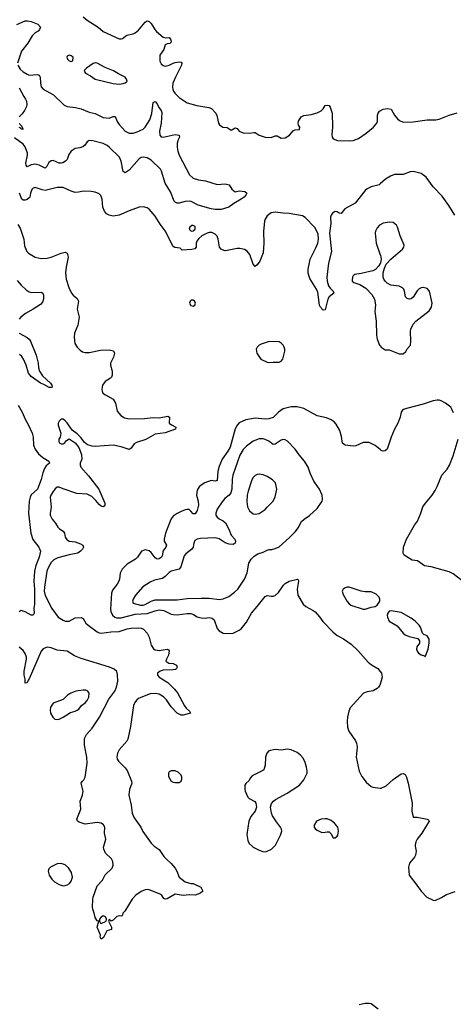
# Model space of a CAD drawing. Header units: inches. Extents: x 2057696 to 2160536, y 827480 to 1016834.
# Tile 395 of 422: x 2126395 to 2130731, y 988418 to 998264. Entities that reach past the tile are written whole.
import ezdxf

# ---------------------------------------------------------------- set-up
doc = ezdxf.new("R2010")
doc.units = ezdxf.units.IN
doc.header["$MEASUREMENT"] = 0
for name, color, linetype in [('C1928', 7, 'Continuous'), ('C1929', 7, 'Continuous'), ('C1938', 7, 'Continuous'), ('C1939', 7, 'Continuous')]:
    doc.layers.add(name, color=color, linetype=linetype)

msp = doc.modelspace()

# ---------------------------------------------------------------- linework, layer by layer
at = {"layer": 'C1928', "color": 5}
for points, elevation in [([(2127739.1, 990000), (2127739.5, 989999.5), (2127790, 989966), (2127836.7, 989896.7), (2127864.9, 989864.9), (2127910, 989826.8), (2127950, 989778.8), (2127966.8, 989750), (2127990.7, 989690.7), (2128050, 989642.8), (2128106.4, 989626.4), (2128130, 989626), (2128204.7, 989590), (2128224.7, 989550), (2128202.8, 989530), (2128150, 989509.6), (2128090, 989512.7), (2128030, 989505.6), (2127950, 989517.6), (2127870, 989472.7), (2127850, 989469), (2127835.5, 989475.5), (2127811.5, 989511.5), (2127800.1, 989520.1), (2127690, 989562.7), (2127670, 989566), (2127650, 989562.7), (2127610, 989547.3), (2127555.5, 989510), (2127518, 989470), (2127444.7, 989350), (2127424.7, 989330), (2127422, 989310), (2127416.9, 989303.1), (2127410, 989298), (2127390, 989302), (2127364.9, 989295.1), (2127330, 989258), (2127310, 989248), (2127290, 989266), (2127282, 989250), (2127312, 989190), (2127314, 989166), (2127266.8, 989153.2), (2127232.7, 989087.3), (2127208, 989068), (2127198, 989090), (2127202, 989110), (2127169.7, 989189.7), (2127186, 989250), (2127170, 989254), (2127150, 989285.2), (2127140.5, 989330), (2127125.8, 989370), (2127122.2, 989390), (2127126, 989470), (2127129.2, 989490), (2127170, 989602.7), (2127222.3, 989657.7), (2127250, 989711.3), (2127320.7, 989779.3), (2127329.7, 989810), (2127326.7, 989846.7), (2127312.2, 989872.2), (2127253.6, 989930), (2127234.7, 989970), (2127234, 989990), (2127236.7, 990000)], 380), ([(2128718.4, 990000), (2128730, 989989.1), (2128790, 989958.5), (2128826.3, 989946.3), (2128850, 989944), (2128870, 989947.6), (2128912.4, 989967.6), (2128943.4, 990000)], 420), ([(2129978.7, 988370), (2129910, 988422), (2129890, 988427.3), (2129850, 988427.3), (2129790, 988411.8)], 420)]:
    msp.add_lwpolyline(points, dxfattribs=dict(at, elevation=elevation))
for points, elevation in [([(2126810, 989826.4), (2126770, 989822.6), (2126704, 989790), (2126687.2, 989772.8), (2126678, 989750), (2126688.2, 989710), (2126714.9, 989670), (2126743.7, 989643.7), (2126790, 989616.5), (2126830, 989604), (2126850, 989604.6), (2126870, 989611.5), (2126892.7, 989627.3), (2126910, 989650.4), (2126921.7, 989690), (2126914.3, 989734.3), (2126882.9, 989782.9), (2126850, 989813.7)], 420), ([(2127230, 989301.2), (2127210, 989289.2), (2127194, 989270), (2127191.3, 989250), (2127202, 989230), (2127210, 989226), (2127258, 989250), (2127262, 989270), (2127252.9, 989292.9)], 380)]:
    msp.add_lwpolyline(points, close=True, dxfattribs=dict(at, elevation=elevation))
at = {"layer": 'C1929', "color": 5}
for points, elevation in [([(2127030, 998293.4), (2127070, 998258), (2127178.8, 998190), (2127230, 998144.9), (2127390, 998073.4), (2127410, 998070.7), (2127423.7, 998076.3), (2127465.2, 998110), (2127530, 998123.1), (2127550, 998132), (2127582.4, 998157.6), (2127650, 998237.3), (2127670, 998250.6), (2127690, 998244.7), (2127710, 998226), (2127745.2, 998165.3), (2127764.2, 998144.2), (2127830, 998090.3), (2127856.4, 998083.6), (2127890, 998084.2), (2127901.5, 998070), (2127908.8, 998050), (2127904.6, 998035.4), (2127895.3, 998024.7), (2127870, 998020.5), (2127849.3, 998010.7), (2127835.3, 997964.7), (2127797.6, 997910), (2127796, 997850), (2127810, 997822.4), (2127830, 997804.6), (2127850, 997798.9), (2127890, 997807.8), (2127929.8, 997830.2), (2127950, 997836.1), (2127990, 997841.1), (2128010, 997838), (2128016.4, 997830), (2128014.3, 997810), (2127951.8, 997690), (2127927.3, 997630), (2127922.8, 997590), (2127925.8, 997570), (2127931.6, 997550), (2127944.6, 997530), (2127990, 997485.3), (2128070, 997433.4), (2128165.1, 997405.1), (2128285.9, 997385.9), (2128314.2, 997374.2), (2128354.9, 997330), (2128365.3, 997305.3), (2128382.4, 997230), (2128392.3, 997212.3), (2128424.7, 997190), (2128470, 997184.9), (2128510, 997159.3), (2128550, 997181.6), (2128570, 997175.8), (2128590.3, 997150), (2128630, 997131.1), (2128692.1, 997127.9), (2128736.7, 997136.7), (2128750, 997134), (2128790, 997108.2), (2128848.7, 997088.7), (2128910, 997084.9), (2128950, 997103), (2128970, 997102), (2129010, 997078), (2129050, 997082), (2129094, 997110), (2129130, 997153.4), (2129150, 997161.6), (2129193.2, 997166.8), (2129194.7, 997190), (2129182.7, 997210), (2129178, 997230), (2129183.7, 997250), (2129210, 997290.8), (2129234.8, 997305.2), (2129310, 997314), (2129370, 997330.7), (2129410, 997350.7), (2129430, 997370.8), (2129450, 997403.8), (2129470, 997408.4), (2129490, 997403.8), (2129500.3, 997390), (2129518, 997330), (2129521.3, 997190), (2129516.1, 997116.1), (2129520.5, 997090), (2129530, 997071), (2129574.2, 997054.2), (2129690, 997052), (2129730, 997055.8), (2129784.2, 997075.8), (2129860.9, 997130), (2129934, 997190), (2129966, 997230), (2129971.2, 997250), (2129972.8, 997310), (2129978.9, 997330), (2129994, 997350), (2130000, 997353.4)], 380), ([(2126365.9, 998214.1), (2126450, 998251.1), (2126473, 998253), (2126510, 998246.9), (2126577.4, 998217.4), (2126602.4, 998190), (2126593.7, 998166.3), (2126580.7, 998150), (2126549.1, 998130.9), (2126518.6, 998101.4), (2126475.8, 998030), (2126411.3, 997950), (2126372.6, 997830)], 360), ([(2126374.9, 997810), (2126399.6, 997770), (2126430, 997743.5), (2126470, 997720.2), (2126490, 997710.2), (2126570, 997716.5), (2126590.4, 997710), (2126600.3, 997690), (2126602.4, 997630), (2126610, 997591), (2126628, 997570), (2126731.5, 997511.5), (2126840.7, 997410), (2126870, 997394.4), (2126953.9, 997386.1), (2127010, 997372.4), (2127090, 997339.6), (2127150, 997324.7), (2127230, 997284.6), (2127290, 997279.5), (2127330, 997295.3), (2127350, 997295.8), (2127370, 997247), (2127390, 997214), (2127450, 997149.1), (2127490, 997128.2), (2127530, 997130.2), (2127570, 997142.2), (2127630, 997168.4), (2127650, 997187.9), (2127697.2, 997262.8), (2127715, 997325), (2127730, 997436), (2127750, 997446.8), (2127770, 997422.8), (2127786.4, 997386.4), (2127810, 997354.8), (2127814.7, 997334.7), (2127808, 997230), (2127793.8, 997150), (2127795.3, 997110), (2127810, 997092.4), (2127830, 997088.1), (2127950, 997114), (2127990.8, 997110), (2127992.4, 997090), (2127978, 997062), (2127969, 997030), (2127968.2, 996990), (2127976.9, 996950), (2127990, 996908.4), (2128091.3, 996711.3), (2128130, 996680.4), (2128183.6, 996663.6), (2128251.2, 996651.2), (2128370, 996617.1), (2128450, 996622.8), (2128490.8, 996610.8), (2128516, 996570), (2128550, 996542.8), (2128590, 996550.8), (2128646.8, 996546.8), (2128666, 996530), (2128656.4, 996510), (2128639.5, 996490), (2128610, 996467.4), (2128535.2, 996424.8), (2128486.8, 996390), (2128410, 996366.6), (2128350, 996365.7), (2128310, 996372.3), (2128179.6, 996410), (2128110, 996445.1), (2128090, 996448.6), (2128050, 996445.7), (2127990, 996427.8), (2127969.6, 996429.6), (2127950, 996437.2), (2127940.9, 996450), (2127903.2, 996543.2), (2127849.8, 996630), (2127812.8, 996750), (2127801.3, 996770), (2127710, 996859.4), (2127670, 996883.5), (2127630, 996888.7), (2127610, 996884.2), (2127590, 996871.9), (2127490, 996760.4), (2127450, 996731.6), (2127430, 996745.2), (2127409.7, 996850), (2127392.6, 996890), (2127290, 996988.7), (2127270, 997006.2), (2127230, 997026.4), (2127127, 997053), (2127090, 997056.2), (2127070, 997040.9), (2127046.4, 997010), (2127026.9, 996993.1), (2126997.8, 996982.2), (2126950, 996975.1), (2126910.4, 996950), (2126884.9, 996915.1), (2126870, 996867), (2126852.3, 996847.7), (2126826.2, 996833.8), (2126810, 996828.3), (2126790, 996829.8), (2126730, 996854.5), (2126710, 996852.3), (2126684.8, 996835.2), (2126665.2, 996794.8), (2126650, 996779.7), (2126589.4, 996809.4), (2126550, 996819), (2126509, 996811), (2126470, 996793.3), (2126459.2, 996810), (2126455.4, 996830), (2126474.1, 996910), (2126473.4, 996930), (2126450, 996993.1), (2126430, 997018.6), (2126341.4, 997081.4)], 360), ([(2126390, 997580.9), (2126435.2, 997495.2), (2126453.1, 997470), (2126462, 997450), (2126465.5, 997414.5), (2126463.5, 997396.5), (2126444.5, 997355.5), (2126419.5, 997320.5), (2126388.7, 997291.3)], 340), ([(2126390, 997226.8), (2126410, 997206.8), (2126430.5, 997170), (2126412.4, 997167.6), (2126401.2, 997181.2), (2126390, 997186.3)], 340), ([(2130000, 996621.6), (2129990, 996612.6), (2129910, 996590.7), (2129870, 996571.6), (2129850, 996554.8), (2129750.9, 996429.1), (2129647.4, 996372.6), (2129610, 996325.1), (2129590, 996328.5), (2129570, 996341.8), (2129550, 996345), (2129523.6, 996330), (2129507.7, 996310), (2129501.8, 996290), (2129504.8, 996224.8), (2129493.9, 996130), (2129514.1, 995945.9), (2129482.7, 995830), (2129466.5, 995690), (2129470.2, 995650), (2129483, 995603), (2129499, 995579), (2129530.4, 995550), (2129535.5, 995530), (2129488.5, 995491.5), (2129475.2, 995470), (2129450, 995361.2), (2129430, 995359.5), (2129402.4, 995390), (2129391.5, 995410), (2129377.5, 995537.5), (2129362.7, 995570), (2129295.1, 995675.1), (2129279, 995730), (2129281, 995770), (2129299.2, 995870), (2129357.1, 995982.9), (2129374.5, 996030), (2129382, 996070), (2129378.3, 996118.3), (2129367.1, 996150), (2129344.9, 996184.9), (2129250, 996285.8), (2129222.9, 996302.9), (2129090, 996325.4), (2129030, 996327.5), (2128950, 996337.5), (2128910, 996331.5), (2128870, 996301.8), (2128850.2, 996270), (2128843.8, 996250), (2128833.8, 996146.2), (2128836.3, 996030), (2128829.3, 995930.7), (2128794.9, 995850), (2128770, 995811.8), (2128750, 995795.1), (2128730, 995818), (2128695.2, 995915.2), (2128669.8, 995949.8), (2128644.2, 995964.2), (2128595.2, 995975.2), (2128570, 995975.5), (2128470, 995954.2), (2128450, 995953), (2128421.3, 995961.3), (2128408.1, 995970), (2128393.8, 995990), (2128379.8, 996070), (2128370, 996099.5), (2128350, 996120.5), (2128314.5, 996134.5), (2128290, 996135.4), (2128269.5, 996130.5), (2128217.5, 996102.5), (2128184.9, 996075.1), (2128167, 996050), (2128160.3, 996030), (2128160.5, 995990), (2128146.7, 995973.3), (2128114.5, 995965.5), (2128018, 995958), (2127999.5, 995979.5), (2127944.9, 995984.9), (2127930, 995996.2), (2127850, 996153.6), (2127800.3, 996220.3), (2127750, 996300.5), (2127690, 996367.3), (2127670, 996380.7), (2127631.4, 996391.4), (2127590, 996387.6), (2127490, 996353.7), (2127390, 996308.4), (2127330, 996298.7), (2127290, 996307.6), (2127263.5, 996323.5), (2127241.6, 996350), (2127227.6, 996390), (2127218.7, 996470), (2127205.3, 996505.3), (2127190, 996520.7), (2127150, 996537.6), (2127110, 996544.2), (2127030, 996547.8), (2126982.3, 996537.7), (2126950, 996536.4), (2126910, 996548.3), (2126830, 996586), (2126770, 996585.4), (2126650, 996555.8), (2126620.9, 996560.9), (2126550, 996585.6), (2126530, 996579.5), (2126515.1, 996564.9), (2126501.6, 996530), (2126496.4, 996490), (2126490, 996480.9), (2126470, 996464.2), (2126450, 996457.6), (2126430, 996459.5), (2126416, 996470), (2126394, 996530)], 380), ([(2126374.9, 996214.9), (2126399.3, 996179.3), (2126436.5, 996070), (2126443.6, 996003.6), (2126467, 995947), (2126482.8, 995930), (2126550, 995890.5), (2126610, 995876.4), (2126670, 995879.5), (2126708.4, 995888.4), (2126810, 995928.8), (2126850, 995939.5), (2126870, 995927.3), (2126880.9, 995890), (2126858.6, 995790), (2126852.4, 995732.4), (2126861.2, 995670), (2126885.7, 995585.7), (2126912.2, 995530), (2126928.4, 995510), (2126970, 995474.6), (2126982.2, 995450), (2126971.2, 995370), (2126991.2, 995290), (2126975.2, 995210), (2126942.4, 995130), (2126938, 995090), (2126945.8, 995025.8), (2126968.5, 994988.5), (2126998.4, 994958.4), (2127023.4, 994943.4), (2127050, 994934.4), (2127090, 994934), (2127202.6, 994957.4), (2127290, 994961.1), (2127331.7, 994951.7), (2127343.8, 994930), (2127334, 994890), (2127303.2, 994830), (2127301.8, 994810), (2127319.7, 994750), (2127319.7, 994710), (2127311.6, 994688.4), (2127302.2, 994677.8), (2127250, 994644.5), (2127223.1, 994610), (2127214.9, 994570), (2127218, 994550), (2127227.7, 994530), (2127252.1, 994512.1), (2127330.6, 994470), (2127352.4, 994430), (2127370.7, 994350), (2127405.5, 994305.5), (2127443.9, 994283.9), (2127493.8, 994273.8), (2127644.4, 994275.6), (2127730, 994284.9), (2127790, 994282), (2127877.6, 994297.6), (2127893, 994290), (2127890.4, 994230), (2127911.5, 994211.5), (2127954.8, 994190), (2127951.3, 994170), (2127850, 994133.5), (2127750, 994117.4), (2127654.9, 994065.1), (2127564, 994036), (2127539, 994021), (2127510, 993979.5), (2127490, 993966.6), (2127410, 993990.9), (2127330, 994008.3), (2127150, 993994.3), (2127118, 993998), (2127073.6, 994013.6), (2127040.5, 994040.5), (2127010, 994081.2), (2126970, 994122.7), (2126920.5, 994160.5), (2126870, 994232.7), (2126850, 994252.7), (2126830, 994269), (2126810, 994269), (2126791, 994250), (2126780.7, 994230), (2126778.8, 994210), (2126806.8, 994130), (2126801, 994090), (2126787.7, 994070), (2126785.5, 994050), (2126790, 994032), (2126810, 994020.7), (2126830, 994022.8), (2126842, 994030), (2126863.1, 994056.9), (2126890, 994071.3), (2126950.7, 994030.7), (2126985.4, 993985.4), (2127014.4, 993914.4), (2127014.8, 993870), (2127000.7, 993830), (2126999.1, 993810), (2127006, 993790), (2127082.8, 993702.8), (2127186.7, 993570), (2127244.6, 993430), (2127246.4, 993410), (2127241.1, 993398.9), (2127230, 993391.8), (2127210, 993398.7), (2127190, 993414.2), (2127156.7, 993456.7), (2127116.5, 993496.5), (2127070, 993519.1), (2126966.6, 993526.6), (2126830, 993571.8), (2126790, 993589.4), (2126770, 993589.4), (2126750, 993572.7), (2126730, 993544.5), (2126707.4, 993510), (2126700.3, 993490), (2126710.4, 993390), (2126698, 993330), (2126699.3, 993310), (2126708.2, 993290), (2126719.3, 993270), (2126754.4, 993230), (2126775.5, 993190), (2126791.9, 993171.9), (2126830.3, 993150.3), (2126841.3, 993130), (2126850.3, 993090), (2126866.1, 993066.1), (2126890.2, 993050.2), (2126950, 993041.6), (2127002.2, 993022.2), (2127024.9, 993010), (2127032, 992990), (2127022, 992970), (2127004.2, 992950), (2126975.8, 992930), (2126890, 992913.5), (2126777.2, 992882.8), (2126737.8, 992862.2), (2126710, 992835.6), (2126681.5, 992790), (2126665.4, 992750), (2126641.4, 992590), (2126641.1, 992550), (2126650, 992504.4), (2126716.7, 992376.7), (2126778.7, 992290), (2126830, 992258.8), (2126850.6, 992249.4), (2126890, 992247.7), (2126950, 992282.4), (2127010, 992287.3), (2127030, 992274.6), (2127056.1, 992230), (2127078.4, 992210), (2127170, 992141.3), (2127190, 992131.6), (2127210, 992128.4), (2127310, 992143.1), (2127390, 992146.5), (2127470, 992172.2), (2127510, 992180.3), (2127583.6, 992183.6), (2127610, 992179.6), (2127632.3, 992170), (2127670.1, 992130.1), (2127690, 992088.4), (2127710, 992008.4), (2127732.8, 991972.8), (2127750, 991961.6), (2127790, 991954.3), (2127870, 991967.4), (2127883.1, 991963.1), (2127890, 991951), (2127884, 991910), (2127861.3, 991870), (2127855.5, 991850), (2127886, 991830), (2127930, 991824.4), (2127961.6, 991810), (2127968.5, 991790), (2127962.9, 991777.1), (2127953.1, 991766.9), (2127930, 991761.4), (2127830, 991757.8), (2127800.7, 991750), (2127773, 991730), (2127774.4, 991710), (2127790, 991688.9), (2127875.8, 991635.8), (2127944.2, 991570), (2127971.6, 991531.6), (2128041.6, 991401.6), (2128059, 991379), (2128091.3, 991350), (2128102, 991330), (2128030, 991307.6), (2128010, 991308.2), (2127970, 991329.7), (2127910, 991394), (2127862.2, 991462.2), (2127832, 991492), (2127790, 991519.3), (2127750, 991527.2), (2127698, 991522), (2127590, 991478.8), (2127570, 991466), (2127550, 991444), (2127532.7, 991407.3), (2127503, 991197), (2127476.5, 991070), (2127465.2, 991050), (2127390, 990962.4), (2127371.5, 990930), (2127365.8, 990890), (2127370.2, 990870), (2127383.6, 990850), (2127450, 990784), (2127470, 990756.9), (2127514.4, 990650), (2127515.8, 990630), (2127493.3, 990566.7), (2127485.9, 990510), (2127509.4, 990410), (2127518.3, 990330), (2127540.8, 990280.8), (2127605.2, 990190), (2127626, 990146), (2127709.2, 990029.2), (2127739.1, 990000)], 380), ([(2130000, 996213.5), (2129993, 996210), (2129970, 996183.6), (2129953.6, 996150), (2129950.2, 996129.8), (2129958.6, 996030), (2130000, 995913.1)], 420), ([(2130000, 995826.7), (2129982.3, 995797.7), (2129954.2, 995765.8), (2129926.8, 995753.2), (2129810, 995724.1), (2129745.6, 995714.4), (2129730, 995702.6), (2129723, 995690), (2129719.5, 995659.5), (2129720.7, 995650), (2129734.7, 995634.7), (2129796.7, 995616.7), (2129857.5, 995577.5), (2129915.2, 995515.2), (2129943.2, 995470), (2129952.5, 995412.5), (2129947.1, 995347.1), (2129958, 995250), (2129962, 995110), (2129970.3, 995070.3), (2129993.4, 995010), (2130000, 995001)], 420), ([(2126370, 995655.6), (2126410, 995610.3), (2126461.1, 995561.1), (2126490, 995541.7), (2126516.7, 995536.7), (2126610, 995540.3), (2126627.5, 995527.5), (2126634.3, 995510), (2126633.8, 995470), (2126621.7, 995438.3), (2126603.7, 995416.3), (2126530, 995367.3), (2126454.3, 995325.7), (2126407.4, 995290), (2126390.3, 995270)], 360), ([(2126388.5, 995130), (2126470, 995084.2), (2126489, 995069), (2126502.7, 995050), (2126558.2, 994910), (2126579, 994830), (2126583.2, 994783.2), (2126594.4, 994750), (2126622.3, 994702.3), (2126702.8, 994630), (2126714.8, 994610), (2126718, 994590), (2126710, 994584), (2126690, 994586.6), (2126636.6, 994616.6), (2126602, 994630), (2126510, 994696), (2126482.2, 994730), (2126459.3, 994810), (2126434, 994870), (2126416.4, 994896.4), (2126394.3, 994914.3)], 360), ([(2126379.8, 994410), (2126418.4, 994338.4), (2126448.6, 994270), (2126484.5, 994210), (2126520.1, 994130), (2126529.6, 994090), (2126534.5, 994010), (2126548.8, 993968.8), (2126582, 993922), (2126625, 993885), (2126686, 993850), (2126693, 993830), (2126658.9, 993801.1), (2126642.9, 993777.1), (2126626.7, 993733.3), (2126610, 993664.2), (2126573.3, 993570), (2126508.6, 993511.4), (2126498.8, 993490), (2126490.8, 993450), (2126482.8, 993330), (2126505.5, 993130), (2126526.7, 993066.7), (2126586.7, 992990), (2126602.4, 992950), (2126589, 992890), (2126554.7, 992805.3), (2126541.7, 992750), (2126536.3, 992650), (2126544, 992570), (2126542, 992418), (2126537.3, 992377.3), (2126540.7, 992330), (2126530, 992308.7), (2126510, 992309.2), (2126450, 992342), (2126410, 992355.3), (2126390, 992342)], 360), ([(2130000, 993965.3), (2129950, 994006), (2129890, 994036.2), (2129830, 994035.1), (2129756.5, 994003.5), (2129730, 993998.3), (2129648.7, 994010), (2129623.7, 994030), (2129614.2, 994094.2), (2129596.6, 994156.6), (2129560.1, 994220.1), (2129541, 994241), (2129510, 994263.7), (2129462, 994282), (2129370, 994300.7), (2129234.9, 994374.9), (2129170, 994391.6), (2129110, 994391.6), (2129030, 994371.5), (2128981.2, 994338.8), (2128930, 994286.3), (2128886.2, 994273.8), (2128850, 994268.7), (2128750, 994280.3), (2128657.2, 994262.8), (2128590, 994231.1), (2128568.7, 994210), (2128548.4, 994171.6), (2128498.2, 993990), (2128476.4, 993950), (2128419.7, 993870), (2128387.2, 993790), (2128375.5, 993744.5), (2128370, 993656), (2128350.2, 993649.8), (2128310, 993655.7), (2128247.4, 993632.6), (2128210.4, 993610), (2128190, 993591.1), (2128170, 993559.5), (2128162.3, 993510), (2128178.8, 993450), (2128183, 993410), (2128170, 993356.2), (2128150, 993322.9), (2128130, 993320.7), (2128107.6, 993350), (2128090, 993364.7), (2128070, 993365.1), (2128050, 993362), (2128010, 993346.3), (2127970, 993326.6), (2127930, 993297.4), (2127908.7, 993271.3), (2127898.5, 993250), (2127852.8, 993130), (2127840.2, 993070), (2127841, 993050), (2127861.3, 993010), (2127856.2, 992990), (2127827.4, 992950), (2127821.7, 992910), (2127812, 992890), (2127790, 992872.7), (2127770, 992869.8), (2127750, 992882.8), (2127710, 992935.8), (2127690, 992952.3), (2127650, 992961.7), (2127611.5, 992948.5), (2127573.7, 992890), (2127553.7, 992870), (2127470, 992817.8), (2127419.6, 992770), (2127398.6, 992730), (2127392.4, 992670), (2127385.5, 992650), (2127370, 992620.5), (2127322.5, 992557.5), (2127312.6, 992530), (2127304.4, 992370), (2127306.9, 992346.9), (2127322.2, 992310), (2127345.5, 992290), (2127363.2, 992283.2), (2127410, 992283.5), (2127550, 992317.8), (2127670, 992324.5), (2127750, 992354), (2127790, 992361.5), (2127835.1, 992355.1), (2127910, 992319), (2127930, 992314.4), (2127970, 992313.4), (2128070, 992326), (2128104.5, 992324.5), (2128134.3, 992314.3), (2128170, 992293), (2128210, 992280.7), (2128250, 992279.7), (2128290, 992285.2), (2128320, 992280), (2128340.8, 992260.8), (2128370, 992174.8), (2128390, 992153.4), (2128430, 992130.4), (2128490, 992124.4), (2128530, 992130.4), (2128590, 992158.7), (2128610, 992172.7), (2128662.4, 992237.6), (2128711.5, 992330), (2128770, 992395.5), (2128850, 992496.4), (2128870, 992506.4), (2128910, 992498.4), (2128930, 992499.3), (2128950, 992506.4), (2128983.8, 992536.2), (2129031.7, 992608.3), (2129050, 992626.8), (2129089.6, 992650.4), (2129172, 992670), (2129181, 992661), (2129184, 992650), (2129170.6, 992570), (2129177.3, 992510), (2129230, 992418), (2129254.4, 992394.4), (2129330, 992356), (2129350, 992340.7), (2129393.7, 992293.7), (2129427.2, 992247.2), (2129530, 992140.4), (2129570, 992106.4), (2129633.6, 992073.6), (2129710, 992020.7), (2129777.3, 991957.3), (2129879.9, 991839.9), (2129911.9, 991811.9), (2129975.1, 991775.1), (2130000, 991745.8)], 420), ([(2127236.7, 990000), (2127255.6, 990070), (2127244, 990130), (2127246.6, 990190), (2127233.5, 990213.5), (2127210, 990229.7), (2127170, 990236), (2127050, 990218), (2126990, 990239.3), (2126974, 990250), (2126965.2, 990270), (2127007, 990370), (2126998.7, 990450), (2127023.5, 990510), (2127029.7, 990550), (2127011.2, 990630), (2127022.4, 990650), (2127037, 990663), (2127048.6, 990690), (2127068.8, 990830), (2127066.8, 990890), (2127043, 991010), (2127044.1, 991075.9), (2127062.9, 991117.1), (2127120.6, 991179.4), (2127193.1, 991290), (2127286.8, 991470), (2127347.2, 991550), (2127363.1, 991590), (2127375.8, 991650), (2127374.5, 991714.5), (2127366.1, 991746.1), (2127341, 991770), (2127293.7, 991790), (2127010, 991874.2), (2126943, 991903), (2126870, 991949.8), (2126770, 991958.5), (2126710, 991982.8), (2126670, 991987.6), (2126630, 991971), (2126608.2, 991950), (2126490, 991674), (2126479.5, 991660.5), (2126470, 991634), (2126450, 991628.7), (2126449.7, 991670), (2126440.9, 991710), (2126439.8, 991750), (2126464, 991870), (2126463, 991890), (2126450, 991925.7), (2126430, 991955.3), (2126390.9, 991990)], 380), ([(2130000, 991618.6), (2129997.1, 991610), (2129984, 991590), (2129970, 991576), (2129930, 991553.2), (2129870, 991543.7), (2129832.3, 991527.7), (2129699, 991381), (2129685.5, 991350), (2129673, 991290), (2129667.7, 991250), (2129673, 991190), (2129687.3, 991150), (2129754, 991054), (2129764, 991030), (2129767.7, 990990), (2129760.7, 990890), (2129787.7, 990750), (2129814.9, 990694.9), (2129858.5, 990638.5), (2129910, 990596), (2129927.5, 990587.5), (2130000, 990579.2)], 420), ([(2128943.4, 990000), (2128953, 990010), (2129003.7, 990110), (2129015.3, 990150), (2129013.2, 990170), (2129003.7, 990190), (2128962.6, 990242.6), (2128923.3, 990303.3), (2128911.2, 990330), (2128901.3, 990390), (2128913.2, 990426.8), (2128931.6, 990450), (2128953.3, 990466.7), (2129071, 990529), (2129191.5, 990610), (2129236.2, 990663.8), (2129268.4, 990730), (2129269.8, 990750), (2129263.5, 990790), (2129250, 990837), (2129230, 990879.6), (2129203, 990910), (2129170, 990937.4), (2129110, 990962.9), (2129070.6, 990969.4), (2129010, 990959.3), (2128950, 990964.2), (2128887.7, 990952.3), (2128866, 990930), (2128853, 990890), (2128850.3, 990809.7), (2128836.2, 990763.8), (2128825.5, 990754.5), (2128718.4, 990701.6), (2128699.9, 990680.1), (2128690, 990655.3), (2128655.3, 990624.7), (2128646, 990610), (2128646, 990570), (2128650.7, 990550.7), (2128677.3, 990490), (2128690, 990477.3), (2128744.9, 990444.9), (2128756, 990430), (2128764, 990390), (2128750.6, 990350), (2128705.7, 990294.3), (2128686, 990250), (2128664.8, 990115.2), (2128675.3, 990055.3), (2128690, 990026.7), (2128718.4, 990000)], 420)]:
    msp.add_lwpolyline(points, dxfattribs=dict(at, elevation=elevation))
for points, elevation in [([(2126890, 997908), (2126870, 997898), (2126866, 997890), (2126872, 997870), (2126890, 997852), (2126910, 997844.7), (2126927.3, 997852.7), (2126928, 997890), (2126910, 997902)], 380), ([(2127150, 997832), (2127130, 997826), (2127061.4, 997778.6), (2127042.8, 997757.2), (2127041, 997750), (2127051.3, 997730), (2127103.6, 997703.6), (2127150, 997668.2), (2127330, 997626.8), (2127390, 997618), (2127430, 997624.7), (2127450, 997632), (2127468, 997650), (2127462, 997670), (2127448, 997690), (2127381.5, 997721.5), (2127332.9, 997752.9), (2127250, 997785.2), (2127170, 997829.4)], 380), ([(2128130, 996205.2), (2128115.3, 996204.7), (2128096, 996190), (2128091, 996170), (2128110, 996147.7), (2128130, 996150.8), (2128150, 996167.3), (2128150, 996194)], 380), ([(2128110, 995458.4), (2128100.5, 995450), (2128094.4, 995430), (2128106.9, 995406.9), (2128130, 995399.5), (2128146.6, 995410), (2128152.6, 995430), (2128150, 995439), (2128142.7, 995450), (2128130, 995457.6)], 420), ([(2128890, 995046.3), (2128810, 995019.6), (2128790.8, 995010), (2128770.8, 994990), (2128760.7, 994970), (2128766.8, 994930), (2128806.8, 994870), (2128870, 994838.7), (2128890, 994835.3), (2128930, 994840.3), (2128990, 994838.4), (2129009.7, 994850.3), (2129025.1, 994870), (2129045.7, 994950), (2129045.7, 994970), (2129038.3, 994990), (2129028.7, 995008.7), (2129010, 995029.6), (2128990, 995041.6)], 420), ([(2128828.1, 994071.9), (2128789.3, 994070.7), (2128730, 994048.3), (2128661.9, 993998.1), (2128630, 993965.1), (2128595.8, 993910), (2128527.7, 993710), (2128520.6, 993670), (2128516, 993570), (2128506.1, 993533.9), (2128489.5, 993510.5), (2128445.5, 993474.5), (2128417.9, 993442.1), (2128371.1, 993370), (2128355, 993330), (2128356.5, 993310), (2128368, 993288), (2128391, 993271), (2128430, 993253.8), (2128451.5, 993231.5), (2128484.5, 993170), (2128509.4, 993109.4), (2128546, 993070), (2128554, 993050), (2128550, 993029.3), (2128530, 993017), (2128490, 993017.4), (2128450, 993033.5), (2128390, 993073.5), (2128350, 993083.5), (2128203.7, 993076.3), (2128170.5, 993069.5), (2128145.5, 993054.5), (2128134.8, 993030), (2128130.6, 992990), (2128117.3, 992970), (2128057.1, 992922.9), (2128039, 992901), (2128006.6, 992793.4), (2127990.2, 992769.8), (2127910, 992749.8), (2127890, 992736), (2127850, 992694.5), (2127822.9, 992677.1), (2127742.2, 992657.8), (2127699.4, 992640.6), (2127627.5, 992592.5), (2127553.4, 992510), (2127528.7, 992470), (2127524.4, 992450), (2127530.4, 992430.4), (2127604, 992410), (2127630, 992408.1), (2127650, 992414.3), (2127710, 992450.2), (2127750, 992462.2), (2127970, 992461.1), (2128070, 992474.4), (2128210, 992480.2), (2128290, 992477.7), (2128393.6, 992466.4), (2128430, 992472.9), (2128484.5, 992495.5), (2128542.2, 992537.8), (2128577.6, 992570), (2128644.2, 992670), (2128668.5, 992731.5), (2128686.3, 992830), (2128710, 992870.5), (2128741, 992899), (2128777.1, 992922.9), (2128830, 992938), (2128870, 992960.5), (2128890, 992965.5), (2128915.6, 992964.4), (2128950, 992974), (2128990, 992993), (2129094.1, 993085.9), (2129153.4, 993146.6), (2129178.8, 993181.2), (2129213.6, 993246.4), (2129239, 993270), (2129294.2, 993305.8), (2129370, 993376), (2129419, 993450), (2129424, 993470), (2129419, 993510), (2129392.7, 993570), (2129337, 993650), (2129299.5, 993730), (2129279.5, 993790), (2129243.6, 993850), (2129190, 993912), (2129150, 993969.4), (2129073, 994050), (2129050, 994061.7), (2129030, 994064), (2129010, 994057.4), (2128950, 994018), (2128930, 994016.3), (2128885.1, 994050), (2128850, 994066.4)], 440), ([(2128790, 993718.9), (2128770, 993716.3), (2128750, 993706), (2128730, 993685.6), (2128716.8, 993663.2), (2128678.2, 993550), (2128670.1, 993509.9), (2128665.2, 993445.2), (2128671.4, 993391.4), (2128692.7, 993352.7), (2128730, 993323.7), (2128750, 993318.9), (2128790, 993326.3), (2128850, 993365.3), (2128870, 993390.4), (2128930, 993447.7), (2128948.7, 993491.3), (2128965.1, 993570), (2128952.4, 993632.4), (2128922.7, 993662.7), (2128870, 993696.9), (2128830.9, 993710.9)], 460), ([(2129690, 992589.3), (2129670, 992589.2), (2129650, 992582.7), (2129630, 992569), (2129620.5, 992550), (2129630, 992516), (2129670, 992447.3), (2129690, 992422), (2129706.8, 992410), (2129830, 992370.5), (2129850, 992370.4), (2129910, 992387.7), (2129950, 992397.3), (2129969, 992410), (2129995.3, 992450), (2129995.3, 992470), (2129988.9, 992488.9), (2129959.5, 992519.5), (2129910, 992542.7), (2129850, 992542.7), (2129810, 992549.5)], 440), ([(2127030, 991559.8), (2126957.3, 991550), (2126907.7, 991530), (2126873.4, 991510), (2126830, 991465.6), (2126730, 991429.4), (2126701.3, 991390), (2126698, 991362), (2126704.2, 991330), (2126724.9, 991290), (2126746.4, 991270), (2126770, 991264.9), (2126790, 991269.2), (2126831.2, 991290), (2126903.5, 991336.5), (2126950, 991348.8), (2126970, 991359), (2126984.8, 991370), (2127014.5, 991405.5), (2127050, 991433.8), (2127070, 991456.5), (2127085.6, 991490), (2127088.8, 991528.8), (2127075.1, 991550), (2127057.4, 991557.4)], 420), ([(2127910, 990752.6), (2127890, 990742), (2127882.6, 990730), (2127884.4, 990695.6), (2127910, 990650.3), (2127930, 990638.5), (2127950, 990634.6), (2127990, 990636), (2128009.4, 990650.6), (2128017.2, 990670), (2128017.2, 990690), (2128009.3, 990710), (2127978.4, 990738.4), (2127950, 990751)], 420), ([(2129450, 990273.7), (2129410, 990269.7), (2129363.8, 990250), (2129338, 990210), (2129338.8, 990190), (2129354, 990170), (2129370, 990158), (2129410, 990140.5), (2129430, 990137.3), (2129470, 990142.8), (2129490, 990141), (2129507.1, 990127.1), (2129530, 990082), (2129550, 990082), (2129570, 990098), (2129576, 990110), (2129582, 990150), (2129574.5, 990190), (2129543.7, 990230), (2129510, 990254.3), (2129470.8, 990270.8)], 420)]:
    msp.add_lwpolyline(points, close=True, dxfattribs=dict(at, elevation=elevation))
at = {"layer": 'C1938', "color": 5, "elevation": 420}
msp.add_lwpolyline([(2130350.4, 990000), (2130358.4, 989950), (2130352.7, 989910), (2130342, 989890), (2130294, 989830), (2130282, 989790), (2130290.8, 989710), (2130367.3, 989610), (2130408.1, 989548.1), (2130464.7, 989490), (2130530, 989458), (2130550, 989456), (2130613.4, 989486.6), (2130663.3, 989516.7), (2130750, 989546.4)], dxfattribs=at)
at = {"layer": 'C1939', "color": 5}
for points, elevation in [([(2130000, 997353.4), (2130030, 997370.3), (2130074, 997374), (2130108, 997368), (2130141.6, 997310), (2130172.7, 997272.7), (2130194.3, 997254.3), (2130230, 997238.4), (2130330, 997242), (2130470, 997262.6), (2130557, 997263), (2130590, 997267.3), (2130690, 997308.7), (2130768, 997332)], 380), ([(2130744.8, 996310), (2130686.7, 996406.7), (2130620.4, 996500.4), (2130530, 996593.7), (2130458.3, 996690), (2130410, 996726.1), (2130330, 996746.3), (2130298.6, 996741.4), (2130230, 996716.7), (2130144.2, 996715.8), (2130101.1, 996698.9), (2130053.6, 996670), (2130000, 996621.6)], 380), ([(2130000, 995001), (2130010, 994987.3), (2130050, 994960.7), (2130090, 994960.7), (2130190, 994922), (2130230, 994921), (2130255.5, 994944.5), (2130269.4, 994970.6), (2130301.2, 995010), (2130307, 995050), (2130303.6, 995150), (2130307.3, 995170), (2130330, 995218.8), (2130355.1, 995250), (2130490, 995351.6), (2130514.2, 995390), (2130520.7, 995430), (2130493.5, 995550), (2130470, 995575.6), (2130430, 995584.1), (2130410, 995581.8), (2130390, 995572.9), (2130368.8, 995551.2), (2130330, 995488), (2130310, 995473), (2130289.7, 995469.7), (2130270, 995476.2), (2130253.7, 995493.7), (2130244.2, 995550), (2130236.8, 995570), (2130223.3, 995583.3), (2130190, 995599.3), (2130107.6, 995607.6), (2130069.5, 995630), (2130049.8, 995649.8), (2130037.6, 995670), (2130029.6, 995690), (2130028.2, 995731.8), (2130041.7, 995778.3), (2130060.1, 995819.9), (2130106.6, 995870), (2130222.7, 995970), (2130235.1, 995990), (2130238, 996010), (2130200.8, 996100.8), (2130173, 996190), (2130161.6, 996210), (2130130, 996236.3), (2130090, 996237.7), (2130030, 996228.3), (2130000, 996213.5)], 420), ([(2130000, 995913.1), (2130001.1, 995910), (2130008.4, 995870), (2130002, 995830), (2130000, 995826.7)], 420), ([(2130731.2, 994331.2), (2130716.2, 994370), (2130704.5, 994390), (2130652.7, 994430), (2130610, 994451.3), (2130590, 994458), (2130570, 994458), (2130530, 994452.6), (2130430, 994418), (2130263, 994377), (2130233.7, 994366.3), (2130222.5, 994357.5), (2130210, 994338), (2130198, 994290), (2130175.8, 994230), (2130143.7, 994170), (2130110.3, 994090), (2130070.3, 993969.7), (2130050, 993953.2), (2130030, 993949.2), (2130010, 993957.2), (2130000, 993965.3)], 420), ([(2130815.1, 992655.1), (2130730, 992721.2), (2130690, 992742.7), (2130507.9, 992792.1), (2130442.9, 992802.9), (2130371.8, 992851.8), (2130319.5, 992859.5), (2130238, 992910), (2130229.3, 992929.3), (2130232.7, 992990), (2130263.7, 993070), (2130342.9, 993210), (2130371.8, 993250), (2130406, 993330), (2130426.7, 993393.3), (2130451.6, 993430), (2130518.4, 993510), (2130550, 993557.3), (2130570, 993594.8), (2130617.6, 993710), (2130669.6, 993770), (2130693.3, 993810), (2130730, 993901), (2130778, 994070)], 420), ([(2130000, 991745.8), (2130013.4, 991730), (2130018.8, 991690), (2130010.8, 991650.8), (2130000, 991618.6)], 420), ([(2130000, 990579.2), (2130010, 990578), (2130058.9, 990601.1), (2130130, 990666.8), (2130210, 990722.8), (2130230, 990726), (2130250, 990716), (2130264, 990690), (2130280.5, 990630), (2130320.4, 990430), (2130317, 990350), (2130328.2, 990288.2), (2130370, 990290.5), (2130470.5, 990270.5), (2130482.8, 990262.8), (2130490.7, 990250.7), (2130417.4, 990130), (2130370.3, 990070), (2130356.3, 990043.7), (2130348.8, 990010), (2130350.4, 990000)], 420)]:
    msp.add_lwpolyline(points, dxfattribs=dict(at, elevation=elevation))
at = {"layer": 'C1939', "color": 5, "elevation": 440}
msp.add_lwpolyline([(2130110, 992354), (2130090, 992348.7), (2130076, 992330), (2130070.8, 992310), (2130074, 992290), (2130090.8, 992250), (2130170, 992203), (2130228.2, 992130), (2130250, 992112.7), (2130290, 992094.9), (2130376, 992076), (2130391.1, 992051.1), (2130391.3, 992030), (2130366.4, 991993.6), (2130363.8, 991970), (2130368.2, 991950), (2130384, 991930), (2130410, 991911), (2130442, 991902), (2130450, 991894), (2130478, 991970), (2130490, 992034), (2130489.4, 992069.4), (2130470, 992101.2), (2130437.2, 992117.2), (2130422, 992130), (2130402, 992190), (2130389.6, 992210), (2130350, 992249.6), (2130310, 992279.6), (2130210, 992337)], close=True, dxfattribs=at)

doc.saveas('drawing.dxf')
